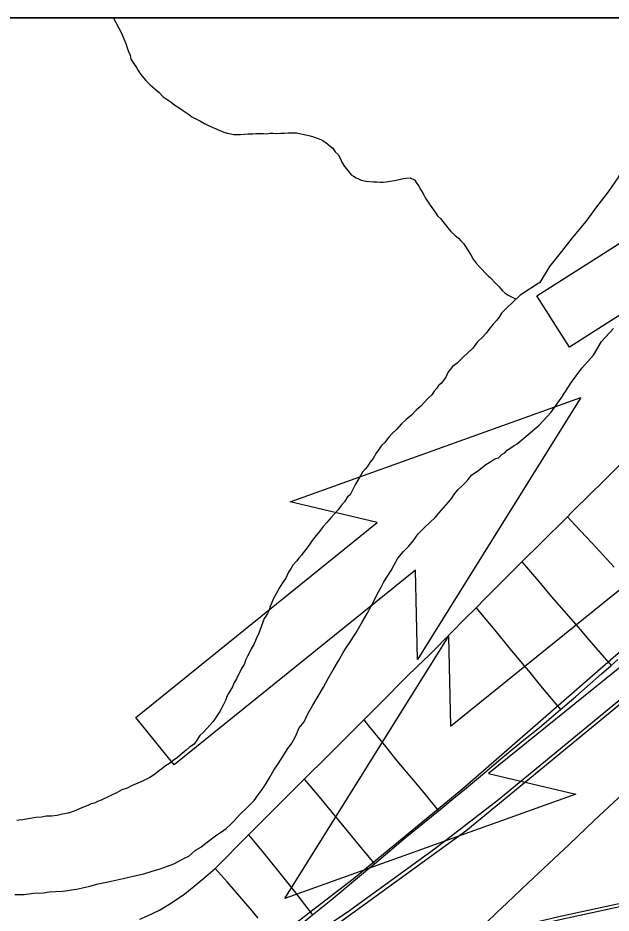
# Model space of a CAD drawing. Extents: x -483 to 680, y 0 to 440.
# Drawn here: x 274.94 to 296.96, y 362.72 to 395.95 of the extents above; entities that cross this region are included whole.
import ezdxf

# ---------------------------------------------------------------- set-up
doc = ezdxf.new("R2010")
doc.units = 0
for name, color, linetype in [('GM_X_City_Street', 7, 'Continuous'), ('GM_X_County_Road', 7, 'Continuous'), ('GM_X_Major_River', 7, 'Continuous'), ('GM_X_Minor_River', 7, 'Continuous'), ('GM_X_Rail_Line', 7, 'Continuous'), ('PM_P_Cells', 7, 'Continuous'), ('SH_Cut_Line', 7, 'Continuous'), ('SH_Text', 7, 'Continuous')]:
    doc.layers.add(name, color=color, linetype=linetype)

msp = doc.modelspace()

# ---------------------------------------------------------------- linework, layer by layer
at = {"layer": 'GM_X_City_Street'}
msp.add_line((282.258, 364.372), (283.498, 365.62), dxfattribs=at)
for points in [[(295.339, 377.432), (295.468, 377.56), (296.265, 378.343), (296.599, 378.664), (297.409, 379.478), (298.39, 380.473), (298.876, 380.952), (299.164, 381.232), (299.534, 381.606), (300.432, 382.504), (300.732, 382.813), (301.317, 383.406), (301.643, 383.699), (302.19, 384.106)], [(293.653, 375.756), (294.364, 376.465), (295.339, 377.432)], [(295.339, 377.432), (295.614, 377.136), (296.258, 376.445), (297.083, 375.556)], [(291.951, 374.056), (292.276, 374.38), (293.653, 375.756)], [(293.653, 375.756), (293.819, 375.561), (294.338, 374.952), (294.754, 374.455), (295.21, 373.937), (295.741, 373.333), (296.137, 372.861), (296.709, 372.203), (296.963, 371.914)], [(287.778, 369.886), (287.909, 370.017), (288.437, 370.542), (289.354, 371.47), (289.779, 371.88), (290.225, 372.31), (291.051, 373.148), (291.507, 373.611), (291.951, 374.056)], [(291.951, 374.056), (292.12, 373.85), (292.642, 373.215), (293.152, 372.585), (293.737, 371.897), (293.898, 371.709), (294.348, 371.155), (294.546, 370.915), (294.874, 370.525), (295.085, 370.274)], [(284.66, 361.63), (284.953, 361.88), (285.404, 362.264), (285.88, 362.651), (286.49, 363.146), (288.066, 364.454), (288.179, 364.549), (289.319, 365.511), (290.557, 366.518), (290.69, 366.625), (291.068, 366.94), (291.519, 367.307), (292.191, 367.866), (292.873, 368.444), (293.716, 369.136), (294.302, 369.61), (295.085, 370.274), (295.654, 370.764), (296.607, 371.601), (296.963, 371.914), (297.212, 372.134)], [(287.757, 358.133), (288.261, 358.582), (290.241, 360.377), (290.873, 360.975), (291.032, 361.128), (291.388, 361.469), (291.835, 361.901), (292.308, 362.349), (292.719, 362.736), (293.109, 363.098), (293.885, 363.846), (295.408, 365.267), (296.353, 366.166), (298.277, 367.961), (298.568, 368.235), (299.181, 368.814), (299.569, 369.172), (299.979, 369.547), (300.292, 369.844), (300.497, 370.03), (300.855, 370.368), (300.944, 370.452), (301.248, 370.739)], [(285.572, 367.684), (286.439, 368.542), (287.778, 369.886)], [(287.778, 369.886), (287.952, 369.674), (288.537, 368.958), (289.002, 368.374), (289.63, 367.641), (289.945, 367.254), (290.335, 366.785), (290.557, 366.518)], [(283.498, 365.62), (284.097, 366.223), (285.572, 367.684)], [(285.572, 367.684), (285.782, 367.436), (286.122, 367.032), (287.61, 365.228), (287.97, 364.799), (288.179, 364.549)], [(283.498, 365.62), (283.684, 365.398), (284.042, 364.969), (284.667, 364.2), (285.207, 363.518), (285.701, 362.881), (285.88, 362.651)], [(283.864, 362.533), (283.633, 362.797), (282.702, 363.883), (282.258, 364.372)]]:
    msp.add_lwpolyline(points, dxfattribs=at)
at = {"layer": 'GM_X_County_Road'}
msp.add_lwpolyline([(279.464, 362.491), (279.75, 362.611), (280.193, 362.831), (280.646, 363.096), (281.132, 363.427), (281.829, 364.002), (282.258, 364.372)], dxfattribs=at)
at = {"layer": 'GM_X_Major_River'}
for points in [[(303.222, 395.95), (303.015, 395.849), (302.461, 395.673), (301.976, 395.268), (301.472, 394.844), (300.858, 394.594), (300.379, 394.379), (299.762, 393.996), (299.16, 393.48), (298.686, 392.77), (298.424, 392.188), (298.163, 391.645), (297.865, 391.14), (297.527, 390.541), (297.209, 390.017), (296.854, 389.495), (296.422, 388.936), (296.028, 388.396), (295.519, 387.782), (295.126, 387.28), (294.676, 386.722), (294.318, 386.123), (293.589, 385.652)], [(293.589, 385.652), (293.071, 385.16), (292.895, 384.993), (292.816, 384.862), (292.718, 384.732), (292.581, 384.583), (292.464, 384.434), (292.326, 384.248), (292.17, 384.081), (292.014, 383.933), (291.818, 383.672), (291.468, 383.358), (291.254, 383.136), (291.079, 383.007), (291.001, 382.914), (290.903, 382.784), (290.823, 382.615), (290.665, 382.391), (290.549, 382.299), (290.49, 382.205), (290.392, 382.094), (290.313, 381.963), (290.157, 381.815), (290.04, 381.685), (289.903, 381.537), (289.728, 381.389), (289.553, 381.204), (289.359, 381.038), (289.165, 380.872), (289.008, 380.686), (288.833, 380.519), (288.716, 380.389), (288.618, 380.278), (288.559, 380.184), (288.442, 380.073), (288.363, 379.961), (288.245, 379.794), (288.126, 379.588), (288.008, 379.439), (287.909, 379.289), (287.831, 379.196), (287.733, 379.085), (287.634, 378.916), (287.555, 378.786), (287.475, 378.636), (287.376, 378.448), (287.275, 378.242), (287.179, 378.168), (287.06, 377.981), (286.943, 377.851), (286.825, 377.684), (286.688, 377.535), (286.551, 377.387), (286.414, 377.219), (286.277, 377.071), (286.14, 376.884), (286.003, 376.717), (285.866, 376.549), (285.767, 376.4), (285.669, 376.27), (285.57, 376.139), (285.472, 376.009), (285.374, 375.897), (285.277, 375.786), (285.14, 375.637), (285.08, 375.525), (284.981, 375.375), (284.881, 375.15), (284.763, 374.982), (284.644, 374.776), (284.544, 374.589), (284.445, 374.42), (284.365, 374.252), (284.304, 374.101), (284.262, 373.969), (284.202, 373.838), (284.143, 373.744), (284.084, 373.651), (283.88, 373.105), (283.78, 372.899), (283.699, 372.692), (283.6, 372.524), (283.539, 372.392), (283.46, 372.261), (283.4, 372.13), (283.338, 371.942), (283.239, 371.792), (283.059, 371.417), (282.96, 371.249), (282.9, 371.117), (282.761, 370.874), (282.701, 370.761), (282.64, 370.611), (282.56, 370.442), (282.44, 370.198), (282.361, 370.086), (282.282, 369.974), (282.184, 369.825), (282.066, 369.695), (281.949, 369.565), (281.832, 369.435)], [(293.589, 385.652), (293.071, 385.16), (292.895, 384.993), (292.816, 384.862), (292.718, 384.732), (292.581, 384.583), (292.464, 384.434), (292.326, 384.248), (292.17, 384.081), (292.014, 383.933), (291.818, 383.672), (291.468, 383.358), (291.254, 383.136), (291.079, 383.007), (291.001, 382.914), (290.903, 382.784), (290.823, 382.615), (290.665, 382.391), (290.549, 382.299), (290.49, 382.205), (290.392, 382.094), (290.313, 381.963), (290.157, 381.815), (290.04, 381.685), (289.903, 381.537), (289.728, 381.389), (289.553, 381.204), (289.359, 381.038), (289.165, 380.872), (289.008, 380.686), (288.833, 380.519), (288.716, 380.389), (288.618, 380.278), (288.559, 380.184), (288.442, 380.073), (288.363, 379.961), (288.245, 379.794), (288.126, 379.588), (288.008, 379.439), (287.909, 379.289), (287.831, 379.196), (287.733, 379.085), (287.634, 378.916), (287.555, 378.786), (287.475, 378.636), (287.376, 378.448), (287.275, 378.242), (287.179, 378.168), (287.06, 377.981), (286.943, 377.851), (286.825, 377.684), (286.688, 377.535), (286.551, 377.387), (286.414, 377.219), (286.277, 377.071), (286.14, 376.884), (286.003, 376.717), (285.866, 376.549), (285.767, 376.4), (285.669, 376.27), (285.57, 376.139), (285.472, 376.009), (285.374, 375.897), (285.277, 375.786), (285.14, 375.637), (285.08, 375.525), (284.981, 375.375), (284.881, 375.15), (284.763, 374.982), (284.644, 374.776), (284.544, 374.589), (284.445, 374.42), (284.365, 374.252), (284.304, 374.101), (284.262, 373.969), (284.202, 373.838), (284.143, 373.744), (284.084, 373.651), (283.88, 373.105), (283.78, 372.899), (283.699, 372.692), (283.6, 372.524), (283.539, 372.392), (283.46, 372.261), (283.4, 372.13), (283.338, 371.942), (283.239, 371.792), (283.059, 371.417), (282.96, 371.249), (282.9, 371.117), (282.761, 370.874), (282.701, 370.761), (282.64, 370.611), (282.56, 370.442), (282.44, 370.198), (282.361, 370.086), (282.282, 369.974), (282.184, 369.825), (282.066, 369.695), (281.949, 369.565), (281.832, 369.435)], [(293.475, 380.144), (294.29, 380.826), (294.739, 381.308), (295.113, 381.83), (295.489, 382.428), (295.882, 382.95), (296.312, 383.432), (296.61, 383.937), (297.059, 384.419)], [(290.915, 377.96), (291.052, 378.127), (291.151, 378.277), (291.288, 378.444), (291.444, 378.592), (291.56, 378.703), (291.658, 378.814), (291.795, 378.982), (292.008, 379.128), (292.182, 379.257), (292.318, 379.367), (292.492, 379.477), (292.646, 379.587), (292.78, 379.622), (292.916, 379.751), (293.013, 379.806), (293.11, 379.898), (293.245, 379.99), (293.361, 380.082), (293.475, 380.144)], [(290.915, 377.96), (291.052, 378.127), (291.151, 378.277), (291.288, 378.444), (291.444, 378.592), (291.56, 378.703), (291.658, 378.814), (291.795, 378.982), (292.008, 379.128), (292.182, 379.257), (292.318, 379.367), (292.492, 379.477), (292.646, 379.587), (292.78, 379.622), (292.916, 379.751), (293.013, 379.806), (293.11, 379.898), (293.245, 379.99), (293.361, 380.082), (293.475, 380.144)], [(274.824, 363.402), (275.166, 363.413), (275.51, 363.461), (275.89, 363.47), (276.099, 363.503), (276.347, 363.516), (276.594, 363.529), (276.785, 363.562), (276.918, 363.577), (277.109, 363.61), (277.338, 363.661), (277.605, 363.712), (277.911, 363.799), (278.293, 363.884), (278.847, 364.003), (279.267, 364.106), (279.611, 364.174), (279.917, 364.28), (280.224, 364.367), (280.492, 364.455), (280.722, 364.544), (280.933, 364.653), (281.126, 364.762), (281.28, 364.834), (281.396, 364.926), (281.532, 365.056), (281.725, 365.165), (281.861, 365.275), (282.325, 365.624), (282.499, 365.734), (282.673, 365.862), (282.829, 366.01), (282.984, 366.158), (283.18, 366.381), (283.433, 366.622), (283.706, 366.9), (283.863, 367.105), (284.001, 367.31), (284.158, 367.534), (284.297, 367.758), (284.436, 368.021), (284.595, 368.263), (284.772, 368.525), (284.93, 368.787), (285.107, 369.029), (285.247, 369.272), (285.387, 369.592), (285.564, 369.815), (285.704, 370.115), (285.883, 370.434), (286.082, 370.771), (286.28, 371.107), (286.459, 371.426), (286.638, 371.744), (286.836, 372.081), (287.055, 372.455), (287.272, 372.791), (287.489, 373.109), (287.727, 373.54), (287.906, 373.839), (288.045, 374.082), (288.145, 374.27), (288.225, 374.458), (288.325, 374.645), (288.424, 374.813), (288.524, 375.02), (288.662, 375.225), (288.801, 375.431), (288.9, 375.618), (289.04, 375.899), (289.255, 376.141), (289.45, 376.345), (289.626, 376.549), (289.803, 376.791), (290.037, 377.032), (290.251, 377.236), (290.426, 377.402), (290.563, 377.57), (290.915, 377.96)], [(274.824, 363.402), (275.166, 363.413), (275.51, 363.461), (275.89, 363.47), (276.099, 363.503), (276.347, 363.516), (276.594, 363.529), (276.785, 363.562), (276.918, 363.577), (277.109, 363.61), (277.338, 363.661), (277.605, 363.712), (277.911, 363.799), (278.293, 363.884), (278.847, 364.003), (279.267, 364.106), (279.611, 364.174), (279.917, 364.28), (280.224, 364.367), (280.492, 364.455), (280.722, 364.544), (280.933, 364.653), (281.126, 364.762), (281.28, 364.834), (281.396, 364.926), (281.532, 365.056), (281.725, 365.165), (281.861, 365.275), (282.325, 365.624), (282.499, 365.734), (282.673, 365.862), (282.829, 366.01), (282.984, 366.158), (283.18, 366.381), (283.433, 366.622), (283.706, 366.9), (283.863, 367.105), (284.001, 367.31), (284.158, 367.534), (284.297, 367.758), (284.436, 368.021), (284.595, 368.263), (284.772, 368.525), (284.93, 368.787), (285.107, 369.029), (285.247, 369.272), (285.387, 369.592), (285.564, 369.815), (285.704, 370.115), (285.883, 370.434), (286.082, 370.771), (286.28, 371.107), (286.459, 371.426), (286.638, 371.744), (286.836, 372.081), (287.055, 372.455), (287.272, 372.791), (287.489, 373.109), (287.727, 373.54), (287.906, 373.839), (288.045, 374.082), (288.145, 374.27), (288.225, 374.458), (288.325, 374.645), (288.424, 374.813), (288.524, 375.02), (288.662, 375.225), (288.801, 375.431), (288.9, 375.618), (289.04, 375.899), (289.255, 376.141), (289.45, 376.345), (289.626, 376.549), (289.803, 376.791), (290.037, 377.032), (290.251, 377.236), (290.426, 377.402), (290.563, 377.57), (290.915, 377.96)], [(281.832, 369.435), (281.696, 369.305), (281.577, 369.138), (281.479, 368.988), (281.305, 368.879), (281.188, 368.768), (281.033, 368.639), (280.859, 368.491), (280.704, 368.381), (280.568, 368.27), (280.414, 368.179), (280.278, 368.069), (280.143, 367.978), (280.007, 367.867), (279.834, 367.757), (279.583, 367.631), (279.391, 367.541), (279.18, 367.451), (278.988, 367.361), (278.796, 367.29), (278.623, 367.199), (278.027, 366.911), (277.893, 366.857), (277.777, 366.803), (277.663, 366.768), (277.528, 366.714), (277.394, 366.661), (277.221, 366.589), (277.029, 366.499), (276.799, 366.429), (276.59, 366.396), (276.398, 366.344), (276.189, 366.311), (275.98, 366.317), (275.808, 366.283), (275.599, 366.269), (275.313, 366.22), (275.122, 366.186), (274.989, 366.171), (274.893, 366.154)], [(281.832, 369.435), (281.696, 369.305), (281.577, 369.138), (281.479, 368.988), (281.305, 368.879), (281.188, 368.768), (281.033, 368.639), (280.859, 368.491), (280.704, 368.381), (280.568, 368.27), (280.414, 368.179), (280.278, 368.069), (280.143, 367.978), (280.007, 367.867), (279.834, 367.757), (279.583, 367.631), (279.391, 367.541), (279.18, 367.451), (278.988, 367.361), (278.796, 367.29), (278.623, 367.199), (278.027, 366.911), (277.893, 366.857), (277.777, 366.803), (277.663, 366.768), (277.528, 366.714), (277.394, 366.661), (277.221, 366.589), (277.029, 366.499), (276.799, 366.429), (276.59, 366.396), (276.398, 366.344), (276.189, 366.311), (275.98, 366.317), (275.808, 366.283), (275.599, 366.269), (275.313, 366.22), (275.122, 366.186), (274.989, 366.171), (274.893, 366.154)]]:
    msp.add_lwpolyline(points, dxfattribs=at)
at = {"layer": 'GM_X_Minor_River'}
for points in [[(278.479, 395.95), (278.488, 395.936), (278.579, 395.782), (278.669, 395.59), (278.778, 395.378), (278.867, 395.167), (278.939, 394.994), (278.992, 394.841), (279.046, 394.706), (279.1, 394.572), (279.134, 394.419)], [(279.134, 394.419), (279.225, 394.265), (279.335, 394.11), (279.408, 393.995), (279.462, 393.898), (279.555, 393.782), (279.684, 393.627), (279.851, 393.471), (280.018, 393.314), (280.185, 393.177), (280.333, 393.022), (280.483, 392.923), (280.632, 392.824), (280.762, 392.707), (280.931, 392.608), (281.043, 392.529), (281.155, 392.45), (281.267, 392.371), (281.397, 392.273), (281.566, 392.193), (281.716, 392.113), (281.866, 392.033), (282.016, 391.954), (282.147, 391.893), (282.58, 391.711), (282.711, 391.67), (282.844, 391.648), (282.957, 391.626), (283.071, 391.623), (283.204, 391.62), (283.356, 391.635), (283.49, 391.65), (283.642, 391.646), (283.775, 391.662), (283.87, 391.66), (283.965, 391.657), (284.06, 391.655), (284.174, 391.652), (284.288, 391.668), (284.402, 391.665), (284.554, 391.661), (284.706, 391.676), (284.839, 391.673), (284.972, 391.689), (285.105, 391.685), (285.295, 391.681), (285.389, 391.659), (285.503, 391.637), (285.692, 391.594), (285.786, 391.573), (285.918, 391.532), (286.05, 391.49), (286.181, 391.43), (286.275, 391.39), (286.369, 391.33), (286.536, 391.193), (286.629, 391.115), (286.721, 390.98), (286.832, 390.882), (286.905, 390.747), (286.977, 390.574), (287.068, 390.439), (287.142, 390.342), (287.234, 390.226), (287.307, 390.129), (287.401, 390.07), (287.494, 390.011), (287.588, 389.97), (287.682, 389.93), (287.852, 389.888), (288.136, 389.861), (288.269, 389.858), (288.402, 389.855), (288.497, 389.852), (288.611, 389.868), (288.763, 389.883), (288.916, 389.918), (289.088, 389.951), (289.241, 389.985), (289.355, 390.001), (289.508, 390.017), (289.658, 389.937), (289.749, 389.801), (289.823, 389.705), (289.895, 389.57), (289.986, 389.416), (290.095, 389.223), (290.224, 389.03), (290.334, 388.875), (290.425, 388.74), (290.517, 388.605), (290.628, 388.507), (290.72, 388.391), (290.813, 388.274), (290.904, 388.158), (291.015, 388.022), (291.164, 387.886), (291.294, 387.768), (291.386, 387.671), (291.479, 387.574), (291.552, 387.458)], [(291.552, 387.458), (291.643, 387.323), (291.753, 387.149), (291.844, 386.995), (291.954, 386.84), (292.065, 386.723), (292.158, 386.626), (292.287, 386.49), (292.398, 386.373), (292.491, 386.295), (292.658, 386.12), (292.806, 385.964), (292.916, 385.828), (293.028, 385.73), (293.14, 385.652), (293.441, 385.512)]]:
    msp.add_lwpolyline(points, dxfattribs=at)
at = {"layer": 'GM_X_Rail_Line'}
for points in [[(52.231, 281.076), (127.278, 305.392), (222.338, 336.549), (257.887, 348.093), (262.457, 349.692), (266.922, 351.391), (271.85, 353.786), (276.063, 355.851), (279.587, 357.722), (282.074, 359.273), (284.73, 360.909), (286.844, 362.348), (291.566, 365.767), (297.907, 370.986), (306.481, 378.212), (309.709, 381.296), (311.628, 383.535), (313.46, 385.542), (315.408, 389.44), (316.608, 391.805), (318.711, 395.95)], [(316.596, 391.832), (316.229, 392.014), (312.848, 385.745), (298.57, 373.533), (291.464, 367.325), (287.391, 363.981), (284.445, 361.708), (283.009, 359.677)], [(306.881, 378.824), (297.887, 371.12), (292.78, 366.928), (290.407, 365.089), (287.16, 362.736), (285.536, 361.667), (283.707, 360.496), (282.639, 360.064), (281.375, 359.725), (278.683, 359.17), (276.628, 358.842), (272.004, 358.359), (268.366, 358.122), (265.171, 357.876), (263.894, 357.619)], [(192.002, 351.898), (217.44, 353.96), (247.719, 356.19), (265.52, 357.763), (271.346, 358.204), (275.686, 358.582), (279.482, 359.105), (282.993, 359.77), (284.746, 360.25), (290.709, 361.561), (295.027, 362.596), (299.03, 363.462), (304.742, 364.758), (307.834, 365.462), (310.741, 366.066), (314.003, 366.596), (317.177, 366.86), (319.571, 366.986), (330.057, 366.697), (343.63, 366.245), (363.661, 365.604), (385.277, 364.912), (385.608, 364.901)], [(192.012, 351.774), (217.193, 353.826), (247.729, 356.066), (265.613, 357.65), (271.48, 358.071), (275.702, 358.458), (279.502, 358.983), (283.021, 359.649), (284.775, 360.129), (290.737, 361.44), (295.055, 362.475), (299.057, 363.34), (304.769, 364.637), (307.861, 365.341), (310.764, 365.944), (314.018, 366.472), (317.185, 366.736), (319.573, 366.862), (330.054, 366.573), (343.626, 366.12), (363.658, 365.479), (385.273, 364.788), (385.608, 364.776)]]:
    msp.add_lwpolyline(points, dxfattribs=at)
at = {"layer": 'PM_P_Cells'}
for p, q in [((294.211, 385.635), (303.922, 391.827)), ((305.136, 389.923), (295.425, 383.731)), ((295.425, 383.731), (294.211, 385.635)), ((285.046, 377.987), (295.846, 381.861)), ((295.846, 381.861), (289.771, 372.128)), ((288.282, 377.212), (285.046, 377.987)), ((279.317, 369.983), (288.282, 377.212)), ((290.996, 369.663), (299.961, 376.892)), ((289.699, 375.454), (280.735, 368.225)), ((289.771, 372.128), (289.699, 375.454)), ((301.378, 375.134), (292.414, 367.905)), ((284.85, 363.256), (290.924, 372.99)), ((290.924, 372.99), (290.996, 369.663)), ((280.735, 368.225), (279.317, 369.983)), ((292.414, 367.905), (295.649, 367.13)), ((295.649, 367.13), (284.85, 363.256))]:
    msp.add_line(p, q, dxfattribs=at)
at = {"layer": 'SH_Cut_Line'}
msp.add_lwpolyline([(385.608, 55.95), (385.608, 395.95), (45.608, 395.95), (45.608, 281.486), (47.873, 281.454), (57.759, 281.293), (64.783, 281.226), (67.114, 281.188), (73.333, 281.086), (75.975, 281.043), (77.151, 281.034), (77.105, 279.466), (77.065, 275.738), (77.043, 273.874), (76.996, 269.37), (76.941, 265.642), (76.868, 261.138), (76.791, 256.013), (76.689, 249.801), (76.636, 246.539)], dxfattribs=at)
at = {"layer": 'SH_Text'}
msp.add_lwpolyline([(45.608, 395.95), (385.608, 395.95), (385.608, 55.95), (45.608, 55.95)], close=True, dxfattribs=at)

doc.saveas('drawing.dxf')
